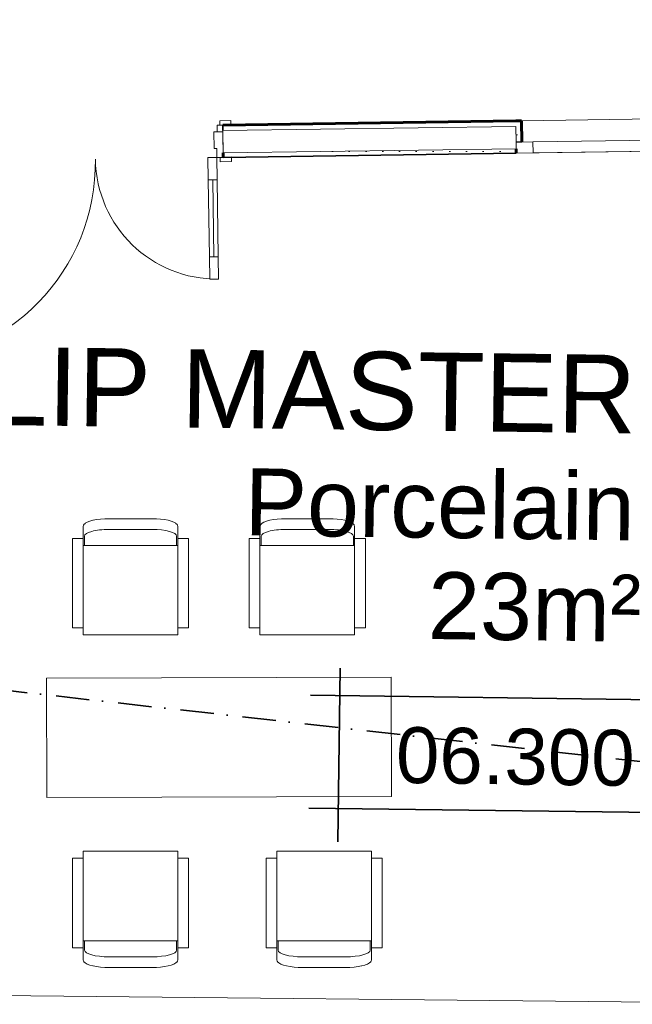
# Model space of a CAD drawing. Header units: millimetres. Extents: x -115474967 to 444143, y -74377 to 241828222.
# Tile 555 of 590: x 213701 to 216443, y 327767 to 332172. Entities that reach past the tile are written whole.
import ezdxf

# ---------------------------------------------------------------- set-up
doc = ezdxf.new("R2010")
doc.units = ezdxf.units.MM
doc.header["$MEASUREMENT"] = 0
doc.linetypes.add('Dot & Dashed', pattern=[280, 150, -60, 0, -70])
for name, color, linetype, lineweight in [('0_Pen_No__1', 7, 'Continuous', 30), ('A_COLUMNS_Pen_No__6', 7, 'Continuous', 5), ('A_WALL LOAD_Pen_No__1', 7, 'Continuous', 30), ('A_WALL LOAD_Pen_No__3', 7, 'Continuous', 15), ('A_WALL LOAD_Pen_No__41', 7, 'Continuous', 60), ('A_WALL LOAD_Pen_No__6', 7, 'Continuous', 5), ('B_FURN LOOSE_Pen_No__6', 7, 'Continuous', 5), ('C_TEXT GA_Pen_No__6', 7, 'Continuous', 5), ('SEWER LINE_Pen_No__1', 7, 'Continuous', 30)]:
    doc.layers.add(name, color=color, linetype=linetype, lineweight=lineweight)
doc.layers.add('A_COLUMNS', color=7, linetype='Continuous')
doc.layers.add('B_FURN LOOSE', color=7, linetype='Continuous')
doc.layers.add('A_WALL LOAD_Pen_No__21', color=7, linetype='Continuous', lineweight=0, true_color=0x73a901)
doc.layers.add('A_WALL LOAD_Pen_No__7', color=7, linetype='Continuous', lineweight=5, true_color=0x3f3f3f)
doc.styles.add('GENERATED_STYLE_4', font='txt.shx')
pattern_1 = [(0, (-139724, 252382.34), (0, 75), [0, -75])]

# ---------------------------------------------------------------- blocks, each defined once
blk = doc.blocks.new('Armchair 01 24[117]', base_point=(353661.1, 76069.2))
at = {"layer": 'B_FURN LOOSE_Pen_No__6', "color": 7, "linetype": 'Continuous', "lineweight": 5}
for p, q in [((353709.2, 76038), (353709.2, 75638)), ((354132.9, 76038), (354132.9, 75638)), ((353709.2, 75669.2), (354132.9, 75669.2)), ((353715, 75669.2), (353715, 75627.2)), ((354127.1, 75669.2), (354127.1, 75627.2)), ((353824.8, 75597.2), (354017.4, 75597.2))]:
    blk.add_line(p, q, dxfattribs=at)
at = {"layer": 'B_FURN LOOSE_Pen_No__6', "color": 7, "linetype": 'Continuous', "lineweight": 5, "flags": 128}
blk.add_lwpolyline([(354017.2, 75549.2), (353825, 75549.2), (353805.5, 75549.7), (353786.7, 75551.1), (353769.1, 75553.3), (353753.3, 75556.3), (353752.7, 75556.4), (353738.8, 75560.2), (353727.6, 75564.5), (353726.8, 75564.9), (353718.5, 75569.7), (353717.8, 75570.3), (353712.6, 75575.5), (353712, 75576.2), (353711.5, 75577.1), (353711.2, 75578), (353709.4, 75583.4), (353709.2, 75584.4), (353709.2, 75584.9), (353709.2, 75638), (353661.1, 75638), (353661.1, 76038), (353709.2, 76038), (353709.2, 76069.2), (354132.9, 76069.2), (354132.9, 76038), (354181.1, 76038), (354181.1, 75638), (354132.9, 75638), (354132.9, 75584.9), (354132.9, 75584.4), (354132.7, 75583.4), (354131, 75578), (354130.6, 75577.1), (354130.1, 75576.2), (354129.5, 75575.5), (354124.4, 75570.3), (354123.6, 75569.7), (354115.3, 75564.9), (354114.5, 75564.5), (354103.3, 75560.2), (354089.5, 75556.4), (354088.9, 75556.3), (354073, 75553.3), (354055.4, 75551.1), (354036.7, 75549.7)], close=True, dxfattribs=at)
at = {"layer": 'B_FURN LOOSE_Pen_No__6', "color": 7, "linetype": 'Continuous', "lineweight": 5}
for centre, start_param, end_param in [((353824.8, 75627.2), 3.141593, 4.712389), ((354017.4, 75627.2), 4.712389, 6.283185)]:
    blk.add_ellipse(centre, major_axis=(109.8, 0), ratio=0.273279, start_param=start_param, end_param=end_param, dxfattribs=at)
blk = doc.blocks.new('Coffee Table 02 24[118]', base_point=(355088.8, 76313.9))
at = {"layer": 'A_COLUMNS_Pen_No__6', "color": 7, "linetype": 'Continuous', "lineweight": 5}
for p, q in [((355087.3, 76847.8), (353544.2, 76843.3)), ((353544.2, 76843.3), (353545.7, 76309.5)), ((355088.8, 76313.9), (355087.3, 76847.8)), ((353545.7, 76309.5), (355088.8, 76313.9))]:
    blk.add_line(p, q, dxfattribs=at)
blk = doc.blocks.new('Armchair 01 24[119]', base_point=(354527.5, 76069.2))
at = {"layer": 'B_FURN LOOSE_Pen_No__6', "color": 7, "linetype": 'Continuous', "lineweight": 5}
for p, q in [((354575.6, 76038), (354575.6, 75638)), ((354999.3, 76038), (354999.3, 75638)), ((354575.6, 75669.2), (354999.3, 75669.2)), ((354581.4, 75669.2), (354581.4, 75627.2)), ((354993.6, 75669.2), (354993.6, 75627.2)), ((354691.2, 75597.2), (354883.8, 75597.2))]:
    blk.add_line(p, q, dxfattribs=at)
at = {"layer": 'B_FURN LOOSE_Pen_No__6', "color": 7, "linetype": 'Continuous', "lineweight": 5, "flags": 128}
blk.add_lwpolyline([(354883.6, 75549.2), (354691.4, 75549.2), (354671.9, 75549.7), (354653.1, 75551.1), (354635.6, 75553.3), (354619.7, 75556.3), (354619.1, 75556.4), (354605.2, 75560.2), (354594, 75564.5), (354593.2, 75564.9), (354584.9, 75569.7), (354584.2, 75570.3), (354579.1, 75575.5), (354578.4, 75576.2), (354577.9, 75577.1), (354577.6, 75578), (354575.8, 75583.4), (354575.6, 75584.4), (354575.6, 75584.9), (354575.6, 75638), (354527.5, 75638), (354527.5, 76038), (354575.6, 76038), (354575.6, 76069.2), (354999.3, 76069.2), (354999.3, 76038), (355047.5, 76038), (355047.5, 75638), (354999.3, 75638), (354999.3, 75584.9), (354999.3, 75584.4), (354999.1, 75583.4), (354997.4, 75578), (354997, 75577.1), (354996.5, 75576.2), (354995.9, 75575.5), (354990.8, 75570.3), (354990, 75569.7), (354981.7, 75564.9), (354980.9, 75564.5), (354969.7, 75560.2), (354955.9, 75556.4), (354955.3, 75556.3), (354939.4, 75553.3), (354921.8, 75551.1), (354903.1, 75549.7)], close=True, dxfattribs=at)
at = {"layer": 'B_FURN LOOSE_Pen_No__6', "color": 7, "linetype": 'Continuous', "lineweight": 5}
for centre, start_param, end_param in [((354691.2, 75627.2), 3.141593, 4.712389), ((354883.8, 75627.2), 4.712389, 6.283185)]:
    blk.add_ellipse(centre, major_axis=(109.8, 0), ratio=0.273279, start_param=start_param, end_param=end_param, dxfattribs=at)
blk = doc.blocks.new('Armchair 01 24[120]', base_point=(354181.1, 77037.2))
at = {"layer": 'B_FURN LOOSE_Pen_No__6', "color": 7, "linetype": 'Continuous', "lineweight": 5}
for p, q in [((354017.4, 77509.2), (353824.8, 77509.2)), ((353709.2, 77068.4), (353709.2, 77468.4)), ((353715, 77437.2), (353715, 77479.2)), ((354127.1, 77437.2), (354127.1, 77479.2)), ((354132.9, 77068.4), (354132.9, 77468.4)), ((354132.9, 77437.2), (353709.2, 77437.2))]:
    blk.add_line(p, q, dxfattribs=at)
at = {"layer": 'B_FURN LOOSE_Pen_No__6', "color": 7, "linetype": 'Continuous', "lineweight": 5, "flags": 128}
blk.add_lwpolyline([(353825, 77557.2), (354017.2, 77557.2), (354036.7, 77556.7), (354055.4, 77555.4), (354073, 77553.2), (354088.9, 77550.2), (354089.5, 77550), (354103.3, 77546.3), (354114.5, 77541.9), (354115.3, 77541.6), (354123.6, 77536.7), (354124.4, 77536.1), (354129.5, 77531), (354130.1, 77530.2), (354130.6, 77529.4), (354131, 77528.4), (354132.7, 77523), (354132.9, 77522), (354132.9, 77521.5), (354132.9, 77468.5), (354181.1, 77468.5), (354181.1, 77068.5), (354132.9, 77068.5), (354132.9, 77037.2), (353709.2, 77037.2), (353709.2, 77068.5), (353661.1, 77068.5), (353661.1, 77468.5), (353709.2, 77468.5), (353709.2, 77521.5), (353709.2, 77522), (353709.4, 77523), (353711.2, 77528.4), (353711.5, 77529.4), (353712, 77530.2), (353712.6, 77531), (353717.8, 77536.1), (353718.5, 77536.7), (353726.8, 77541.6), (353727.6, 77541.9), (353738.8, 77546.3), (353752.7, 77550), (353753.3, 77550.2), (353769.1, 77553.2), (353786.7, 77555.4), (353805.5, 77556.7)], close=True, dxfattribs=at)
at = {"layer": 'B_FURN LOOSE_Pen_No__6', "color": 7, "linetype": 'Continuous', "lineweight": 5}
for centre, start_param, end_param in [((353824.8, 77479.2), 1.570796, 3.141593), ((354017.4, 77479.2), 0, 1.570796)]:
    blk.add_ellipse(centre, major_axis=(109.8, 0), ratio=0.273279, start_param=start_param, end_param=end_param, dxfattribs=at)
blk = doc.blocks.new('Armchair 01 24[121]', base_point=(354972.1, 77037.2))
at = {"layer": 'B_FURN LOOSE_Pen_No__6', "color": 7, "linetype": 'Continuous', "lineweight": 5}
for p, q in [((354808.4, 77509.2), (354615.8, 77509.2)), ((354500.3, 77068.4), (354500.3, 77468.4)), ((354506.1, 77437.2), (354506.1, 77479.2)), ((354918.2, 77437.2), (354918.2, 77479.2)), ((354924, 77068.4), (354924, 77468.4)), ((354924, 77437.2), (354500.3, 77437.2))]:
    blk.add_line(p, q, dxfattribs=at)
at = {"layer": 'B_FURN LOOSE_Pen_No__6', "color": 7, "linetype": 'Continuous', "lineweight": 5, "flags": 128}
blk.add_lwpolyline([(354616, 77557.2), (354808.2, 77557.2), (354827.8, 77556.7), (354846.5, 77555.4), (354864.1, 77553.2), (354879.9, 77550.2), (354880.6, 77550), (354894.4, 77546.3), (354905.6, 77541.9), (354906.4, 77541.6), (354914.7, 77536.7), (354915.4, 77536.1), (354920.6, 77531), (354921.2, 77530.2), (354921.7, 77529.4), (354922, 77528.4), (354923.8, 77523), (354924, 77522), (354924, 77521.5), (354924, 77468.5), (354972.1, 77468.5), (354972.1, 77068.5), (354924, 77068.5), (354924, 77037.2), (354500.3, 77037.2), (354500.3, 77068.5), (354452.1, 77068.5), (354452.1, 77468.5), (354500.3, 77468.5), (354500.3, 77521.5), (354500.3, 77522), (354500.5, 77523), (354502.2, 77528.4), (354502.6, 77529.4), (354503.1, 77530.2), (354503.7, 77531), (354508.8, 77536.1), (354509.6, 77536.7), (354517.9, 77541.6), (354518.7, 77541.9), (354529.9, 77546.3), (354543.7, 77550), (354544.3, 77550.2), (354560.2, 77553.2), (354577.8, 77555.4), (354596.5, 77556.7)], close=True, dxfattribs=at)
at = {"layer": 'B_FURN LOOSE_Pen_No__6', "color": 7, "linetype": 'Continuous', "lineweight": 5}
for centre, start_param, end_param in [((354615.8, 77479.2), 1.570796, 3.141593), ((354808.4, 77479.2), 0, 1.570796)]:
    blk.add_ellipse(centre, major_axis=(109.8, 0), ratio=0.273279, start_param=start_param, end_param=end_param, dxfattribs=at)

msp = doc.modelspace()

# ---------------------------------------------------------------- hatches: boundary and pattern name
at = {"layer": 'A_WALL LOAD_Pen_No__7', "linetype": 'Continuous', "lineweight": 5, "true_color": 0x9f07ff}
h = msp.add_hatch(dxfattribs=at)
h.set_pattern_fill('HATCH__GYPSUM', color=190, style=0, pattern_type=2)
h.set_pattern_definition(pattern_1)
h.paths.add_polyline_path([(215921.577, 331719.64002), (215921.93438, 331694.64258), (215922.93503, 331624.64973), (215947.93248, 331625.0071), (215946.57445, 331719.9974)])
h = msp.add_hatch(dxfattribs=at)
h.set_pattern_fill('HATCH__GYPSUM', color=190, style=0, pattern_type=2)
h.set_pattern_definition(pattern_1)
h.paths.add_polyline_path([(214611.29145, 331575.89475), (214611.57736, 331555.89679), (215923.6498, 331574.65483), (215923.36393, 331594.6528)])

# ---------------------------------------------------------------- linework, layer by layer
at = {"layer": '0_Pen_No__1', "color": 214, "linetype": 'Dot & Dashed', "lineweight": 35}
msp.add_line((186862.73087, 332172.01435), (229504.55271, 327393.9691), dxfattribs=at)
at = {"layer": 'A_WALL LOAD_Pen_No__1', "color": 214, "linetype": 'Continuous', "lineweight": 35}
for p, q in [((214609.86194, 331675.88451), (214609.50457, 331700.88195)), ((214609.86194, 331675.88451), (214609.50457, 331700.88195)), ((214609.86194, 331675.88451), (214609.50457, 331700.88195)), ((215922.93503, 331624.64973), (215947.93248, 331625.0071)), ((214611.57735, 331555.89677), (214648.57357, 331556.42568)), ((214611.57735, 331555.89677), (214648.57357, 331556.42568)), ((214611.57735, 331555.89677), (214648.57357, 331556.42568))]:
    msp.add_line(p, q, dxfattribs=at)
msp.add_lwpolyline([(214611.57737, 331555.89677), (215923.64977, 331574.65484)], dxfattribs=at)
at = {"layer": 'A_WALL LOAD_Pen_No__21', "color": 100, "linetype": 'Continuous', "lineweight": 0, "true_color": 0x00ff4d}
for p, q in [((215921.93437, 331694.6426), (214609.86194, 331675.88454)), ((215921.93438, 331694.64258), (215922.93503, 331624.64973)), ((214609.93342, 331670.88502), (214609.86194, 331675.88451)), ((214609.93342, 331670.88502), (214609.86194, 331675.88451)), ((214609.93342, 331670.88502), (214609.86194, 331675.88451)), ((214611.29145, 331575.89472), (214609.93342, 331670.88502)), ((214611.29145, 331575.89472), (214609.93342, 331670.88502)), ((214611.29145, 331575.89472), (214609.93342, 331670.88502)), ((215923.36389, 331594.65279), (215922.93503, 331624.64973)), ((215923.36389, 331594.65279), (215922.93503, 331624.64973)), ((215923.36389, 331594.65279), (215922.93503, 331624.64973)), ((214611.29147, 331575.89474), (215923.36391, 331594.6528))]:
    msp.add_line(p, q, dxfattribs=at)
at = {"layer": 'A_WALL LOAD_Pen_No__3', "color": 30, "linetype": 'Continuous', "lineweight": 15}
for p, q in [((215946.57445, 331719.9974), (216867.10155, 331733.15773)), ((214584.50712, 331700.52458), (214609.50457, 331700.88195)), ((214584.93597, 331670.52764), (214584.50712, 331700.52458)), ((214596.23429, 331719.69417), (214646.22918, 331720.40893)), ((214596.5059, 331700.69612), (214596.23429, 331719.69417)), ((214646.50079, 331701.41087), (214596.5059, 331700.69612)), ((214609.50457, 331700.88195), (214609.93342, 331670.88502)), ((214646.22918, 331720.40893), (214646.50079, 331701.41087)), ((214609.93342, 331670.88502), (214584.93597, 331670.52764)), ((214598.57868, 331555.71093), (214648.57357, 331556.42568)), ((214598.85029, 331536.71287), (214598.57868, 331555.71093)), ((214648.57357, 331556.42568), (214648.84518, 331537.42763)), ((215923.64979, 331574.65484), (216923.54761, 331588.9499)), ((214648.84518, 331537.42763), (214598.85029, 331536.71287))]:
    msp.add_line(p, q, dxfattribs=at)
for centre, radius, start, end in [((213139.72776, 331534.85444), 900, 270.81907444, 0.81907444), ((214583.58021, 331555.49651), 544, 180.81907444, 270.81907444)]:
    msp.add_arc(centre, radius, start, end, dxfattribs=at)
at = {"layer": 'A_WALL LOAD_Pen_No__41', "color": 7, "linetype": 'Continuous', "lineweight": 60}
for p, q in [((214609.50457, 331700.88195), (214646.50079, 331701.41087)), ((214609.50457, 331700.88195), (214646.50079, 331701.41087)), ((214609.50457, 331700.88195), (214646.50079, 331701.41087)), ((215921.577, 331719.64002), (215946.57445, 331719.9974)), ((215921.577, 331719.64002), (215946.57445, 331719.9974)), ((215947.93248, 331625.0071), (215946.57445, 331719.9974)), ((215947.93248, 331625.0071), (215946.57445, 331719.9974)), ((214611.57735, 331555.89677), (214611.29145, 331575.89472)), ((214611.57735, 331555.89677), (214611.29145, 331575.89472)), ((214611.57735, 331555.89677), (214611.29145, 331575.89472)), ((215923.64979, 331574.65484), (215923.36389, 331594.65279)), ((215923.64979, 331574.65484), (215923.36389, 331594.65279)), ((215923.64979, 331574.65484), (215923.36389, 331594.65279))]:
    msp.add_line(p, q, dxfattribs=at)
msp.add_lwpolyline([(215921.57699, 331719.64002), (214609.50458, 331700.88195)], dxfattribs=at)
at = {"layer": 'A_WALL LOAD_Pen_No__6', "color": 7, "linetype": 'Continuous', "lineweight": 5}
for p, q in [((214609.93342, 331670.88502), (214569.93751, 331670.31321)), ((214569.93751, 331670.31321), (214571.00964, 331595.32088)), ((214611.57735, 331555.89677), (214609.93342, 331670.88502)), ((215997.92737, 331625.72186), (215922.93503, 331624.64973)), ((216847.84052, 331637.87266), (215997.92737, 331625.72186)), ((215998.64212, 331575.72697), (215997.92737, 331625.72186)), ((214583.58021, 331555.49651), (214543.5843, 331554.9247)), ((214543.5843, 331554.9247), (214545.01381, 331454.93492)), ((214571.00964, 331595.32088), (214583.00841, 331595.49242)), ((214583.00841, 331595.49242), (214583.58021, 331555.49651)), ((214583.58021, 331555.49651), (214611.57735, 331555.89677)), ((214585.00972, 331455.50672), (214583.58021, 331555.49651)), ((215923.64979, 331574.65484), (215998.64212, 331575.72697)), ((215998.64212, 331575.72697), (216848.55527, 331587.87777)), ((214545.01381, 331454.93492), (214585.00972, 331455.50672)), ((214569.92926, 331111.25597), (214565.01176, 331455.22082)), ((214589.92722, 331111.54187), (214549.93131, 331110.97007)), ((214549.93131, 331110.97007), (214551.36081, 331010.98029)), ((214591.35672, 331011.55209), (214589.92722, 331111.54187)), ((214551.36081, 331010.98029), (214591.35672, 331011.55209)), ((213069.42313, 327812.42979), (218502.83389, 327756.81336))]:
    msp.add_line(p, q, dxfattribs=at)
for points in [[(214569.92926, 331111.25597), (214565.01176, 331455.22082), (214545.01381, 331454.93492), (214549.93131, 331110.97007)], [(214589.92722, 331111.54187), (214585.00972, 331455.50672), (214565.01176, 331455.22082), (214569.92926, 331111.25597)]]:
    msp.add_lwpolyline(points, close=True, dxfattribs=at)
at = {"layer": 'SEWER LINE_Pen_No__1', "color": 214, "linetype": 'Continuous', "lineweight": 35}
for p, q in [((215124.61816, 328493.74893), (215134.85436, 329271.38505)), ((215002.02127, 329150.17647), (216828.50942, 329126.13398)), ((214995.37502, 328645.26581), (216821.86316, 328621.22332))]:
    msp.add_line(p, q, dxfattribs=at)

# ---------------------------------------------------------------- block references
at = {"layer": 'A_COLUMNS', "color": 5, "linetype": 'Continuous', "lineweight": 5}
msp.add_blockref('Coffee Table 02 24[118]', (215364.83632, 328696.25694), dxfattribs=at)
at = {"layer": 'B_FURN LOOSE', "color": 5, "linetype": 'Continuous', "lineweight": 5}
for name, p in [('Armchair 01 24[120]', (214457.07586, 329419.54406)), ('Armchair 01 24[121]', (215248.14001, 329419.54406)), ('Armchair 01 24[117]', (213937.07586, 328451.59006)), ('Armchair 01 24[119]', (214803.47945, 328451.59006))]:
    msp.add_blockref(name, p, dxfattribs=at)

# ---------------------------------------------------------------- texts
at = {"layer": 'C_TEXT GA_Pen_No__6', "color": 7, "linetype": 'Continuous', "lineweight": 5, "insert": (216012.11288, 330034.06683), "char_height": 350, "attachment_point": 5, "rotation": 359.24584586, "line_spacing_factor": 0.906082, "style": 'GENERATED_STYLE_4'}
msp.add_mtext("\\A1;{\\pqc;\\fArial|b0|i0|c0|p34;SLIP MASTER'S OFFICE \\P\\pqc;\\fArial|b0|i0|c0|p34;\\C214;\\H0.857143x;Porcelain tiles\\P\\pqc;\\fArial|b0|i0|c0|p34;23m²}", dxfattribs=at)
at = {"layer": 'C_TEXT GA_Pen_No__6', "color": 7, "linetype": 'Continuous', "lineweight": 5, "insert": (215919.29027, 328874.12097), "char_height": 250, "attachment_point": 5, "rotation": 359.24584586, "style": 'GENERATED_STYLE_4'}
msp.add_mtext('\\A1;{\\pqc;\\fArial|b0|i0|c0|p34;06.300}', dxfattribs=at)

doc.saveas('drawing.dxf')
